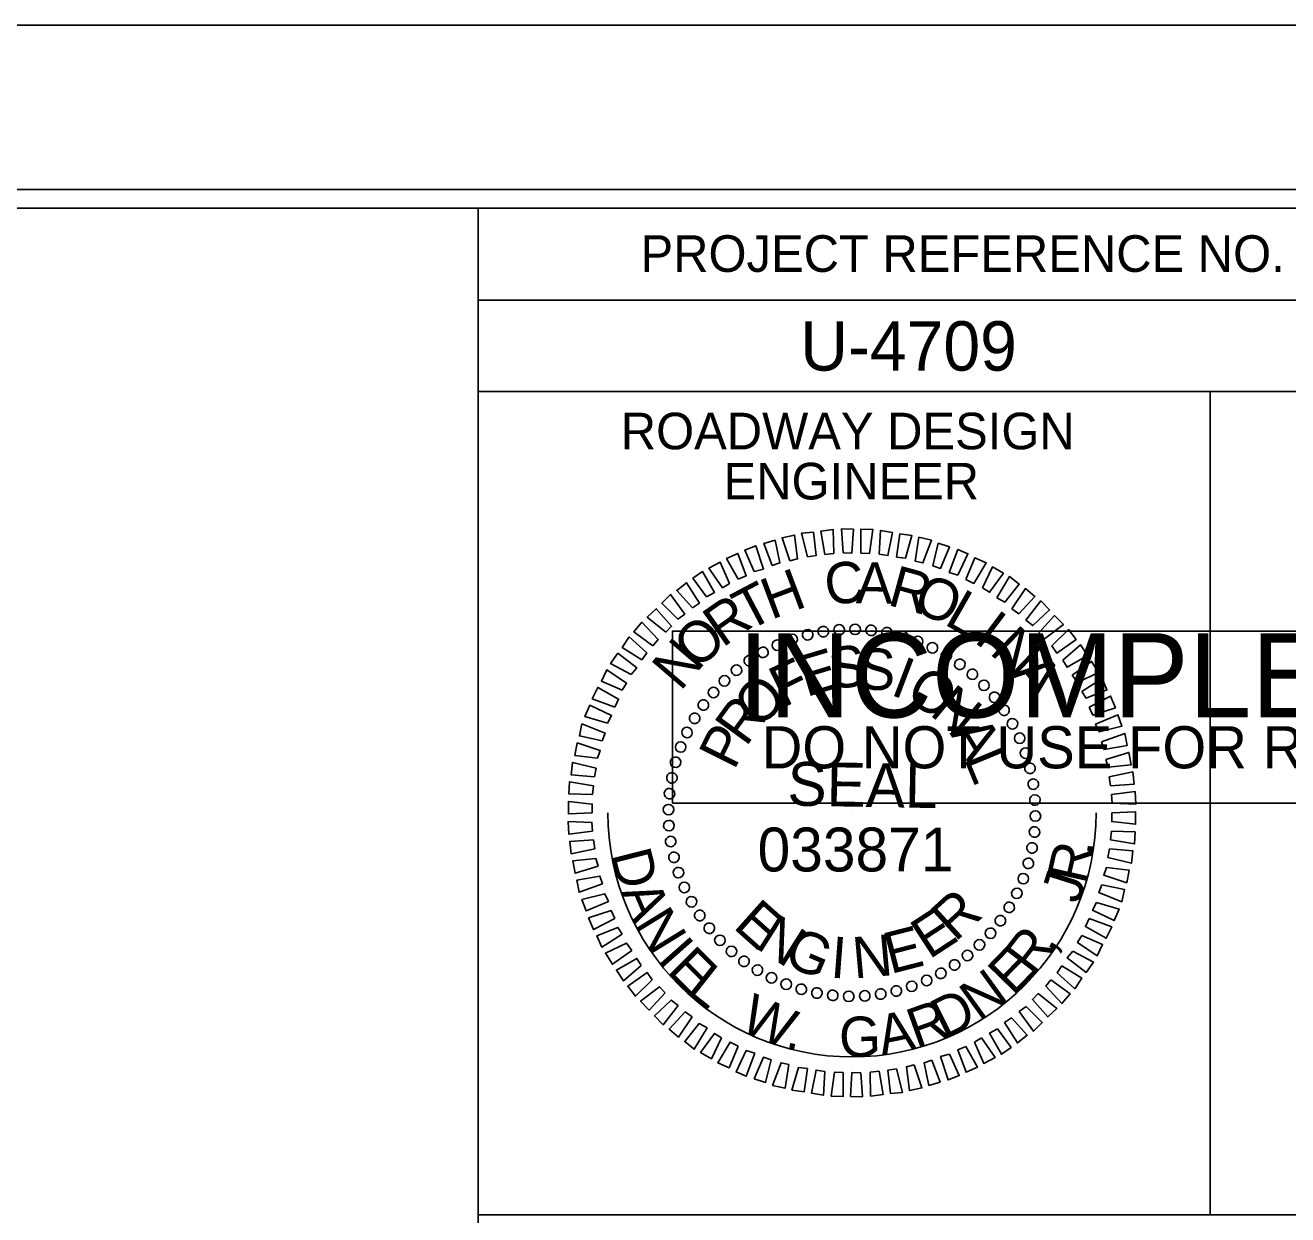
# Model space of a CAD drawing. Extents: x 958711 to 962106, y 831169 to 840840.
# Drawn here: x 960115.9 to 960288.4, y 834555.5 to 834718.1 of the extents above; entities that cross this region are included whole.
import ezdxf

# ---------------------------------------------------------------- set-up
doc = ezdxf.new("R2010")
doc.units = 0
for name, color, linetype in [('Scratch_Level_0', 7, 'Continuous'), ('Sheet Data Field CELL', 7, 'Continuous'), ('Sheet Plot Border Inside CELL', 7, 'Continuous'), ('Sheet Plot Border Outside CELL', 7, 'Continuous'), ('Sheet Professional Seal CELL', 7, 'Continuous'), ('Sheet Profile Grid Minor CELL', 7, 'Continuous'), ('Sheet Sticker Exception Certification CELL', 7, 'Continuous'), ('Sheet Sticker Incomplete CELL', 7, 'Continuous'), ('Sheet Typical CELL', 7, 'Continuous')]:
    doc.layers.add(name, color=color, linetype=linetype)

msp = doc.modelspace()

# ---------------------------------------------------------------- linework, layer by layer
at = {"layer": 'Scratch_Level_0'}
msp.add_arc((960228.85, 834610.46), 33.36, 180, 360, dxfattribs=at)
at = {"layer": 'Sheet Plot Border Inside CELL'}
msp.add_lwpolyline([(960390.3, 834695.64), (958723.8, 834695.64), (958723.8, 833640.54), (960390.3, 833640.54)], close=True, dxfattribs=at)
at = {"layer": 'Sheet Plot Border Outside CELL'}
msp.add_lwpolyline([(960394.8, 834718.09), (958710.8, 834718.09), (958710.8, 833618.09), (960394.8, 833618.09)], close=True, dxfattribs=at)
at = {"layer": 'Sheet Professional Seal CELL'}
for p, q in [((960224.95, 834635.21), (960224.95, 834635.21)), ((960227.1, 834635.51), (960227.1, 834635.51)), ((960229.3, 834635.56), (960229.3, 834635.56)), ((960231.5, 834635.41), (960231.5, 834635.41)), ((960233.65, 834635.06), (960233.65, 834635.06)), ((960218.65, 834633.41), (960218.65, 834633.41)), ((960220.65, 834634.21), (960220.65, 834634.21)), ((960222.75, 834634.81), (960222.75, 834634.81)), ((960235.75, 834634.61), (960235.75, 834634.61)), ((960237.85, 834633.91), (960237.85, 834633.91)), ((960216.7, 834632.41), (960216.7, 834632.41)), ((960239.85, 834633.01), (960239.85, 834633.01)), ((960241.8, 834632.01), (960241.8, 834632.01)), ((960213.05, 834630.01), (960213.05, 834630.01)), ((960214.8, 834631.26), (960214.8, 834631.26)), ((960243.6, 834630.76), (960243.6, 834630.76)), ((960211.4, 834628.51), (960211.4, 834628.51)), ((960245.35, 834629.41), (960245.35, 834629.41)), ((960209.9, 834626.96), (960209.9, 834626.96)), ((960246.9, 834627.91), (960246.9, 834627.91)), ((960248.4, 834626.26), (960248.4, 834626.26)), ((960208.55, 834625.21), (960208.55, 834625.21)), ((960207.3, 834623.41), (960207.3, 834623.41)), ((960249.65, 834624.51), (960249.65, 834624.51)), ((960206.3, 834621.46), (960206.3, 834621.46)), ((960250.8, 834622.61), (960250.8, 834622.61)), ((960205.4, 834619.46), (960205.4, 834619.46)), ((960251.8, 834620.66), (960251.8, 834620.66)), ((960252.6, 834618.66), (960252.6, 834618.66)), ((960204.7, 834617.36), (960204.7, 834617.36)), ((960253.2, 834616.56), (960253.2, 834616.56)), ((960204.25, 834615.26), (960204.25, 834615.26)), ((960253.6, 834614.36), (960253.6, 834614.36)), ((960203.9, 834613.11), (960203.9, 834613.11)), ((960203.75, 834610.91), (960203.75, 834610.91)), ((960253.9, 834612.21), (960253.9, 834612.21)), ((960228.85, 834610.46), (960228.85, 834610.46)), ((960253.95, 834610.01), (960253.95, 834610.01)), ((960203.8, 834608.71), (960203.8, 834608.71)), ((960253.8, 834607.81), (960253.8, 834607.81)), ((960204.1, 834606.56), (960204.1, 834606.56)), ((960253.45, 834605.66), (960253.45, 834605.66)), ((960204.5, 834604.36), (960204.5, 834604.36)), ((960205.1, 834602.26), (960205.1, 834602.26)), ((960253, 834603.56), (960253, 834603.56)), ((960252.3, 834601.46), (960252.3, 834601.46)), ((960205.9, 834600.26), (960205.9, 834600.26)), ((960251.4, 834599.46), (960251.4, 834599.46)), ((960206.9, 834598.31), (960206.9, 834598.31)), ((960250.4, 834597.51), (960250.4, 834597.51)), ((960208.05, 834596.41), (960208.05, 834596.41)), ((960249.15, 834595.71), (960249.15, 834595.71)), ((960209.3, 834594.66), (960209.3, 834594.66)), ((960247.8, 834593.96), (960247.8, 834593.96)), ((960210.8, 834593.01), (960210.8, 834593.01)), ((960246.3, 834592.41), (960246.3, 834592.41)), ((960212.35, 834591.51), (960212.35, 834591.51)), ((960214.1, 834590.16), (960214.1, 834590.16)), ((960244.65, 834590.91), (960244.65, 834590.91)), ((960215.9, 834588.91), (960215.9, 834588.91)), ((960241, 834588.51), (960241, 834588.51)), ((960242.9, 834589.66), (960242.9, 834589.66)), ((960217.85, 834587.91), (960217.85, 834587.91)), ((960219.85, 834587.01), (960219.85, 834587.01)), ((960237.05, 834586.71), (960237.05, 834586.71)), ((960239.05, 834587.51), (960239.05, 834587.51)), ((960221.95, 834586.31), (960221.95, 834586.31)), ((960224.05, 834585.86), (960224.05, 834585.86)), ((960226.2, 834585.51), (960226.2, 834585.51)), ((960228.4, 834585.36), (960228.4, 834585.36)), ((960230.6, 834585.41), (960230.6, 834585.41)), ((960232.75, 834585.71), (960232.75, 834585.71)), ((960234.95, 834586.11), (960234.95, 834586.11))]:
    msp.add_line(p, q, dxfattribs=at)
for points in [[(960222.75, 834645.46), (960221.95, 834648.66), (960223.6, 834648.81), (960223.95, 834645.61)], [(960225.15, 834645.76), (960224.6, 834648.96), (960226.3, 834649.16), (960226.35, 834645.91)], [(960227.65, 834646.01), (960227.4, 834649.26), (960229.05, 834649.21), (960228.85, 834645.96)], [(960230.05, 834645.96), (960230.05, 834649.21), (960231.7, 834649.16), (960231.25, 834645.91)], [(960232.55, 834645.81), (960232.75, 834649.06), (960234.4, 834648.76), (960233.75, 834645.61)], [(960215.5, 834643.46), (960214.2, 834646.36), (960215.7, 834646.96), (960216.75, 834643.76)], [(960217.95, 834644.26), (960216.8, 834647.26), (960218.35, 834647.71), (960219, 834644.61)], [(960220.35, 834644.91), (960219.3, 834648.06), (960221, 834648.41), (960221.4, 834645.16)], [(960234.95, 834645.41), (960235.4, 834648.61), (960237.05, 834648.36), (960236.15, 834645.26)], [(960237.5, 834644.86), (960238, 834648.11), (960239.7, 834647.71), (960238.55, 834644.61)], [(960239.9, 834644.21), (960240.65, 834647.31), (960242.2, 834646.81), (960240.95, 834643.86)], [(960213.3, 834642.41), (960211.7, 834645.21), (960213.25, 834645.91), (960214.4, 834642.86)], [(960242.15, 834643.31), (960243.3, 834646.46), (960244.7, 834645.86), (960243.3, 834642.96)], [(960244.4, 834642.36), (960245.65, 834645.31), (960247.2, 834644.61), (960245.5, 834641.81)], [(960211.15, 834641.21), (960209.3, 834643.91), (960210.85, 834644.71), (960212.1, 834641.81)], [(960246.7, 834641.21), (960248.05, 834644.06), (960249.55, 834643.21), (960247.65, 834640.61)], [(960207.05, 834638.46), (960204.9, 834640.86), (960206.25, 834641.91), (960208, 834639.11)], [(960208.95, 834639.96), (960207.1, 834642.51), (960208.4, 834643.46), (960210.05, 834640.56)], [(960248.65, 834639.86), (960250.4, 834642.76), (960251.7, 834641.71), (960249.75, 834639.26)], [(960205.05, 834636.91), (960202.85, 834639.11), (960204.05, 834640.31), (960206, 834637.61)], [(960250.7, 834638.36), (960252.55, 834641.11), (960253.85, 834640.01), (960251.65, 834637.66)], [(960203.4, 834635.16), (960200.85, 834637.21), (960202.1, 834638.36), (960204.2, 834635.96)], [(960252.6, 834636.81), (960254.65, 834639.41), (960255.85, 834638.21), (960253.55, 834636.06)], [(960254.4, 834635.06), (960256.55, 834637.41), (960257.75, 834636.21), (960255.15, 834634.26)], [(960201.65, 834633.26), (960199.05, 834635.21), (960200.15, 834636.51), (960202.35, 834634.16)], [(960256.15, 834633.26), (960258.45, 834635.51), (960259.5, 834634.16), (960256.85, 834632.26)], [(960200.15, 834631.36), (960197.45, 834633.06), (960198.4, 834634.51), (960200.8, 834632.31)], [(960257.65, 834631.31), (960260.1, 834633.41), (960261.05, 834631.96), (960258.25, 834630.36)], [(960198.65, 834629.36), (960195.85, 834630.86), (960196.85, 834632.26), (960199.45, 834630.26)], [(960197.45, 834627.21), (960194.6, 834628.46), (960195.35, 834630.01), (960198.05, 834628.16)], [(960258.95, 834629.26), (960261.6, 834631.16), (960262.55, 834629.66), (960259.65, 834628.26)], [(960260.25, 834627.06), (960263.05, 834628.81), (960263.7, 834627.26), (960260.85, 834626.11)], [(960196.45, 834624.91), (960193.35, 834626.06), (960194.1, 834627.61), (960196.95, 834626.01)], [(960261.25, 834624.91), (960264.2, 834626.41), (960264.85, 834624.81), (960261.75, 834623.81)], [(960195.45, 834622.71), (960192.35, 834623.61), (960193, 834625.16), (960196, 834623.76)], [(960262.15, 834622.56), (960265.2, 834623.86), (960265.75, 834622.31), (960262.65, 834621.51)], [(960194.7, 834620.31), (960191.6, 834620.96), (960191.95, 834622.61), (960195.1, 834621.36)], [(960262.95, 834620.16), (960266.15, 834621.31), (960266.45, 834619.66), (960263.3, 834619.11)], [(960194.05, 834617.91), (960190.95, 834618.31), (960191.3, 834620.01), (960194.45, 834618.96)], [(960263.55, 834617.76), (960266.7, 834618.71), (960267, 834617.01), (960263.85, 834616.71)], [(960193.65, 834615.36), (960190.45, 834615.66), (960190.65, 834617.36), (960193.9, 834616.56)], [(960264, 834615.36), (960267.25, 834616.06), (960267.4, 834614.36), (960264.2, 834614.16)], [(960193.4, 834612.96), (960190.15, 834613.06), (960190.25, 834614.71), (960193.5, 834614.16)], [(960264.3, 834612.96), (960267.55, 834613.36), (960267.65, 834611.66), (960264.4, 834611.76)], [(960193.35, 834610.46), (960190.1, 834610.31), (960190.1, 834612.01), (960193.35, 834611.66)], [(960193.4, 834607.96), (960190.15, 834607.56), (960190.05, 834609.26), (960193.3, 834609.16)], [(960264.35, 834610.46), (960267.6, 834610.61), (960267.6, 834608.91), (960264.35, 834609.26)], [(960264.3, 834607.96), (960267.55, 834607.86), (960267.45, 834606.21), (960264.2, 834606.76)], [(960193.7, 834605.56), (960190.45, 834604.86), (960190.3, 834606.56), (960193.5, 834606.76)], [(960264.05, 834605.56), (960267.25, 834605.26), (960267.05, 834603.56), (960263.8, 834604.36)], [(960194.15, 834603.16), (960191, 834602.21), (960190.7, 834603.91), (960193.85, 834604.21)], [(960263.65, 834603.01), (960266.75, 834602.61), (960266.4, 834600.91), (960263.25, 834601.96)], [(960194.75, 834600.76), (960191.55, 834599.61), (960191.25, 834601.26), (960194.4, 834601.81)], [(960263, 834600.61), (960266.1, 834599.96), (960265.75, 834598.31), (960262.6, 834599.56)], [(960195.55, 834598.36), (960192.5, 834597.06), (960191.95, 834598.61), (960195.05, 834599.41)], [(960196.45, 834596.01), (960193.5, 834594.51), (960192.85, 834596.11), (960195.95, 834597.11)], [(960262.25, 834598.21), (960265.35, 834597.31), (960264.7, 834595.76), (960261.7, 834597.16)], [(960261.25, 834596.01), (960264.35, 834594.86), (960263.6, 834593.31), (960260.75, 834594.91)], [(960197.45, 834593.86), (960194.65, 834592.11), (960194, 834593.66), (960196.85, 834594.81)], [(960260.25, 834593.71), (960263.1, 834592.46), (960262.35, 834590.91), (960259.65, 834592.76)], [(960198.75, 834591.66), (960196.1, 834589.76), (960195.15, 834591.26), (960198.05, 834592.66)], [(960200.05, 834589.61), (960197.6, 834587.51), (960196.65, 834588.96), (960199.45, 834590.56)], [(960259.05, 834591.56), (960261.85, 834590.06), (960260.85, 834588.66), (960258.25, 834590.66)], [(960201.55, 834587.66), (960199.25, 834585.41), (960198.2, 834586.76), (960200.85, 834588.66)], [(960257.55, 834589.56), (960260.25, 834587.86), (960259.3, 834586.41), (960256.9, 834588.61)], [(960203.3, 834585.86), (960201.15, 834583.51), (960199.95, 834584.71), (960202.55, 834586.66)], [(960256.05, 834587.66), (960258.65, 834585.71), (960257.55, 834584.41), (960255.35, 834586.76)], [(960205.1, 834584.11), (960203.05, 834581.51), (960201.85, 834582.71), (960204.15, 834584.86)], [(960254.3, 834585.76), (960256.85, 834583.71), (960255.6, 834582.56), (960253.5, 834584.96)], [(960207, 834582.56), (960205.15, 834579.81), (960203.85, 834580.91), (960206.05, 834583.26)], [(960252.65, 834584.01), (960254.85, 834581.81), (960253.65, 834580.61), (960251.7, 834583.31)], [(960209.05, 834581.06), (960207.3, 834578.16), (960206, 834579.21), (960207.95, 834581.66)], [(960250.65, 834582.46), (960252.8, 834580.06), (960251.45, 834579.01), (960249.7, 834581.81)], [(960211, 834579.71), (960209.65, 834576.86), (960208.15, 834577.71), (960210.05, 834580.31)], [(960246.55, 834579.71), (960248.4, 834577.01), (960246.85, 834576.21), (960245.6, 834579.11)], [(960248.75, 834580.96), (960250.6, 834578.41), (960249.3, 834577.46), (960247.65, 834580.36)], [(960213.3, 834578.56), (960212.05, 834575.61), (960210.5, 834576.31), (960212.2, 834579.11)], [(960215.55, 834577.61), (960214.4, 834574.46), (960213, 834575.06), (960214.4, 834577.96)], [(960244.4, 834578.51), (960246, 834575.71), (960244.45, 834575.01), (960243.3, 834578.06)], [(960217.8, 834576.71), (960217.05, 834573.61), (960215.5, 834574.11), (960216.75, 834577.06)], [(960220.2, 834576.06), (960219.7, 834572.81), (960218, 834573.21), (960219.15, 834576.31)], [(960239.75, 834576.66), (960240.9, 834573.66), (960239.35, 834573.21), (960238.7, 834576.31)], [(960242.2, 834577.46), (960243.5, 834574.56), (960242, 834573.96), (960240.95, 834577.16)], [(960222.75, 834575.51), (960222.3, 834572.31), (960220.65, 834572.56), (960221.55, 834575.66)], [(960225.15, 834575.11), (960224.95, 834571.86), (960223.3, 834572.16), (960223.95, 834575.31)], [(960227.65, 834574.96), (960227.65, 834571.71), (960226, 834571.76), (960226.45, 834575.01)], [(960230.05, 834574.91), (960230.3, 834571.66), (960228.65, 834571.71), (960228.85, 834574.96)], [(960232.55, 834575.16), (960233.1, 834571.96), (960231.4, 834571.76), (960231.35, 834575.01)], [(960234.95, 834575.46), (960235.75, 834572.26), (960234.1, 834572.11), (960233.75, 834575.31)], [(960237.35, 834576.01), (960238.4, 834572.86), (960236.7, 834572.51), (960236.3, 834575.76)]]:
    msp.add_lwpolyline(points, close=True, dxfattribs=at)
for centre, major_axis in [((960220.68, 834634.17), (-0.234, 0.681)), ((960222.78, 834634.79), (-0.174, 0.699)), ((960224.92, 834635.23), (-0.113, 0.711)), ((960227.1, 834635.48), (-0.05, 0.718)), ((960229.28, 834635.53), (0.013, 0.72)), ((960231.47, 834635.4), (0.075, 0.716)), ((960233.63, 834635.08), (0.137, 0.707)), ((960235.76, 834634.57), (0.198, 0.692)), ((960216.69, 834632.39), (-0.349, 0.63)), ((960218.64, 834633.37), (-0.293, 0.658)), ((960237.83, 834633.87), (0.258, 0.672)), ((960239.84, 834633), (0.316, 0.647)), ((960214.82, 834631.25), (-0.403, 0.597)), ((960241.76, 834631.96), (0.371, 0.617)), ((960243.59, 834630.75), (0.423, 0.582)), ((960213.06, 834629.95), (-0.453, 0.56)), ((960245.3, 834629.39), (0.472, 0.543)), ((960211.42, 834628.5), (-0.5, 0.518)), ((960246.89, 834627.88), (0.518, 0.5)), ((960209.92, 834626.91), (-0.543, 0.472)), ((960248.34, 834626.24), (0.56, 0.453)), ((960208.55, 834625.2), (-0.582, 0.423)), ((960249.64, 834624.48), (0.597, 0.403)), ((960207.35, 834623.38), (-0.617, 0.371)), ((960250.78, 834622.62), (0.63, 0.349)), ((960206.3, 834621.45), (-0.647, 0.316)), ((960251.76, 834620.66), (0.658, 0.293)), ((960205.43, 834619.45), (-0.672, 0.258)), ((960252.56, 834618.62), (0.681, 0.234)), ((960204.74, 834617.37), (-0.692, 0.198)), ((960204.23, 834615.24), (-0.707, 0.137)), ((960253.18, 834616.53), (0.699, 0.174)), ((960253.62, 834614.38), (0.711, 0.113)), ((960203.9, 834613.08), (-0.716, 0.075)), ((960253.86, 834612.21), (0.718, 0.05)), ((960203.77, 834610.9), (-0.72, 0.013)), ((960253.92, 834610.02), (0.72, -0.013)), ((960203.83, 834608.71), (-0.718, -0.05)), ((960204.07, 834606.54), (-0.711, -0.113)), ((960253.79, 834607.84), (0.716, -0.075)), ((960253.46, 834605.67), (0.707, -0.137)), ((960204.51, 834604.39), (-0.699, -0.174)), ((960252.95, 834603.55), (0.692, -0.198)), ((960205.13, 834602.29), (-0.681, -0.234)), ((960252.26, 834601.47), (0.672, -0.258)), ((960205.93, 834600.26), (-0.658, -0.293)), ((960206.91, 834598.3), (-0.63, -0.349)), ((960251.39, 834599.46), (0.647, -0.316)), ((960208.05, 834596.43), (-0.597, -0.403)), ((960250.34, 834597.54), (0.617, -0.371)), ((960209.35, 834594.68), (-0.56, -0.453)), ((960249.14, 834595.72), (0.582, -0.423)), ((960210.8, 834593.04), (-0.518, -0.5)), ((960247.77, 834594), (0.543, -0.472)), ((960212.39, 834591.53), (-0.472, -0.543)), ((960244.63, 834590.97), (0.453, -0.56)), ((960246.27, 834592.42), (0.5, -0.518)), ((960214.1, 834590.17), (-0.423, -0.582)), ((960242.87, 834589.67), (0.403, -0.597)), ((960215.93, 834588.96), (-0.371, -0.617)), ((960217.85, 834587.92), (-0.316, -0.647)), ((960239.05, 834587.55), (0.293, -0.658)), ((960241, 834588.52), (0.349, -0.63)), ((960219.86, 834587.04), (-0.258, -0.672)), ((960221.93, 834586.35), (-0.198, -0.692)), ((960224.06, 834585.84), (-0.137, -0.707)), ((960234.91, 834586.12), (0.174, -0.699)), ((960237.01, 834586.75), (0.234, -0.681)), ((960226.22, 834585.52), (-0.075, -0.716)), ((960228.41, 834585.38), (-0.013, -0.72)), ((960230.59, 834585.44), (0.05, -0.718)), ((960232.77, 834585.69), (0.113, -0.711))]:
    msp.add_ellipse(centre, major_axis=major_axis, ratio=0.999708, dxfattribs=at)
at = {"layer": 'Sheet Sticker Exception Certification CELL'}
for p, q in [((960177.75, 834532.04), (960177.75, 834555.54)), ((960177.75, 834555.54), (960377.79, 834555.54))]:
    msp.add_line(p, q, dxfattribs=at)
at = {"layer": 'Sheet Sticker Incomplete CELL'}
msp.add_lwpolyline([(960204.3, 834611.79), (960204.3, 834635.29), (960351.3, 834635.29), (960351.3, 834611.79)], close=True, dxfattribs=at)
at = {"layer": 'Sheet Typical CELL'}
for p, q in [((960177.75, 834680.54), (960377.8, 834680.54)), ((960277.8, 834668.04), (960277.8, 834555.59))]:
    msp.add_line(p, q, dxfattribs=at)
for points in [[(960377.8, 834693.09), (958877.8, 834693.09), (958877.8, 833643.09), (960377.8, 833643.09)], [(960177.75, 834693.09), (960377.8, 834693.09), (960377.8, 834668.04), (960177.75, 834668.04)], [(960177.75, 834668.04), (960277.8, 834668.04), (960277.8, 834555.54), (960177.75, 834555.54)], [(960277.8, 834668.04), (960377.8, 834668.04), (960377.8, 834555.54), (960277.8, 834555.54)]]:
    msp.add_lwpolyline(points, close=True, dxfattribs=at)

# ---------------------------------------------------------------- texts
at = {"layer": 'Sheet Data Field CELL'}
msp.add_text('U-4709', height=6.75, dxfattribs=at).set_placement((960221.78, 834670.89))
at = {"layer": 'Sheet Professional Seal CELL'}
for s, height, rotation, p in [('H', 5.64, 20.6195, (960217.8, 834636.81)), ('C', 5.64, 6.2199, (960225.4, 834638.81)), ('A', 5.64, 359.0203, (960229.35, 834639.11)), ('R', 5.64, 344.6211, (960233.55, 834638.91)), ('T', 5.64, 27.8198, (960214.55, 834635.16)), ('O', 5.64, 337.4212, (960236.9, 834638.16)), ('L', 5.64, 330.2209, (960241.3, 834636.31)), ('R', 5.64, 35.0205, (960211.15, 834632.96)), ('O', 5.64, 42.2217, (960207.7, 834629.86)), ('I', 5.64, 323.0201, (960245.35, 834633.91)), ('N', 5.64, 315.8189, (960247.5, 834632.36)), ('N', 5.64, 49.4235, (960205.4, 834626.96)), ('S', 5.64, 7.2556, (960226.05, 834627.31)), ('F', 5.64, 25.967, (960219.4, 834624.76)), ('E', 5.64, 16.6111, (960222.6, 834626.26)), ('S', 5.64, 357.9004, (960229.65, 834627.36)), ('I', 5.64, 339.1896, (960233.95, 834626.66)), ('O', 5.64, 329.8335, (960235.95, 834625.96)), ('A', 5.64, 308.6172, (960250.45, 834629.41)), ('O', 5.64, 44.6812, (960216.1, 834621.81)), ('N', 5.64, 320.4766, (960239.3, 834623.96)), ('R', 5.64, 54.0397, (960214.35, 834619.36)), ('P', 5.64, 63.3989, (960212.75, 834616.16)), ('A', 5.64, 301.7603, (960242.15, 834621.36)), ('L', 5.64, 292.4008, (960244.1, 834617.91)), ('SEAL', 5.998, 359, (960220, 834611.46)), ('R', 5.64, 42.4814, (960242.95, 834592.71)), ('E', 5.64, 318.2769, (960212.45, 834594.81)), ('E', 5.64, 33.1241, (960239.4, 834590.36)), ('N', 5.64, 327.634, (960215.45, 834592.11)), ('G', 5.64, 336.9902, (960219.25, 834589.86)), ('I', 5.64, 355.7012, (960225.8, 834587.96)), ('N', 5.64, 5.0564, (960229.15, 834587.81)), ('E', 5.64, 14.4118, (960234.1, 834588.41))]:
    msp.add_text(s, height=height, rotation=rotation, dxfattribs=at).set_placement(p)
at = {"layer": 'Sheet Profile Grid Minor CELL'}
msp.add_text('033871', height=5.998, dxfattribs=at).set_placement((960215.95, 834602.45))
for s, rotation, p in [('D', 284.2682, (960195.85, 834604.82)), ('R', 77.3541, (960260.82, 834600.56)), ('.', 84.2805, (960261.78, 834604.48)), ('J', 72.4855, (960259.86, 834597.88)), ('A', 293.4128, (960197.17, 834599.64)), ('N', 301.5986, (960199.03, 834595.24)), ('I', 311.5304, (960202.1, 834590.33)), ('R', 52.3788, (960253.65, 834587.98)), ('E', 315.0508, (960203.39, 834588.73)), ('E', 45.7958, (960250.91, 834585.29)), (',', 59.3052, (960256.18, 834591.14)), ('L', 321.6338, (960206.05, 834585.95)), ('N', 35.8641, (960246.23, 834581.86)), ('W', 336.8891, (960213.3, 834580.82)), ('D', 26.7195, (960241.47, 834579.46)), ('A', 11.6072, (960232.95, 834577.24)), ('R', 19.793, (960237.64, 834578.16)), ('G', 1.6755, (960227.16, 834577.03)), ('.', 348.4952, (960219.58, 834578.3))]:
    msp.add_text(s, height=5.5, rotation=rotation, dxfattribs=at).set_placement(p)
at = {"layer": 'Sheet Sticker Incomplete CELL'}
for s, height, p in [('INCOMPLETE PLANS', 11.52, (960213.25, 834623.49)), ('DO NOT USE FOR R/W ACQUISITION', 5.76, (960216.5, 834616.54))]:
    msp.add_text(s, height=height, dxfattribs=at).set_placement(p)
at = {"layer": 'Sheet Typical CELL'}
for s, height, p in [('PROJECT REFERENCE NO.', 5.0001, (960199.95, 834684.39)), ('ROADWAY DESIGN', 5.0001, (960197.25, 834660.14)), ('ENGINEER', 5, (960211.3, 834653.29))]:
    msp.add_text(s, height=height, dxfattribs=at).set_placement(p)

doc.saveas('drawing.dxf')
